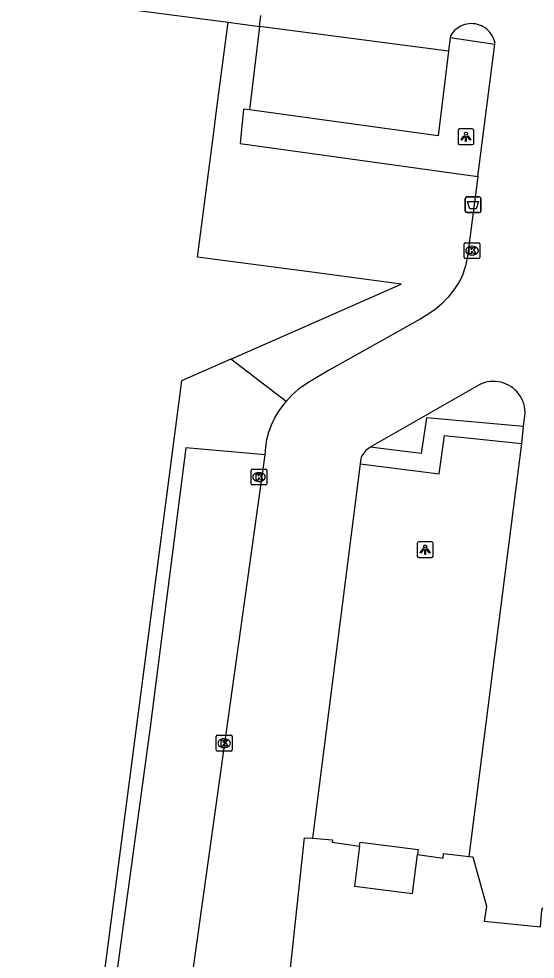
# Model space of a CAD drawing. Extents: x 162186 to 163152, y 385513 to 386513.
# Drawn here: x 162480.9 to 162513.7, y 386358 to 386417.7 of the extents above; entities that cross this region are included whole.
import ezdxf

# ---------------------------------------------------------------- set-up
doc = ezdxf.new("R2010")
doc.units = 0
for name, color, linetype in [('IMGEO_Afvalbak', 7, 'Continuous'), ('IMGEO_Haag', 7, 'Continuous'), ('IMGEO_Kolk', 7, 'Continuous'), ('IMGEO_Lichtpunt', 7, 'Continuous'), ('IMGEO_Pand', 7, 'Continuous'), ('IMGEO_Parkeervlak_open', 7, 'Continuous'), ('IMGEO_Rijbaan_lokaal_open', 7, 'Continuous'), ('IMGEO_Voetpad_open', 7, 'Continuous')]:
    doc.layers.add(name, color=color, linetype=linetype)

msp = doc.modelspace()

# ---------------------------------------------------------------- linework, layer by layer
at = {"layer": 'IMGEO_Afvalbak'}
for p, q in [((162509.255, 386405.506), (162509.255, 386406.306)), ((162509.255, 386406.306), (162509.255, 386405.506)), ((162509.355, 386406.406), (162510.145, 386406.406)), ((162510.145, 386406.406), (162509.355, 386406.406)), ((162510.245, 386406.306), (162510.245, 386405.506)), ((162510.245, 386405.506), (162510.245, 386406.306)), ((162510.145, 386405.406), (162509.355, 386405.406)), ((162509.355, 386405.406), (162510.145, 386405.406))]:
    msp.add_line(p, q, dxfattribs=at)
msp.add_lwpolyline([(162509.398, 386406.12), (162510.102, 386406.12), (162509.953, 386405.65), (162509.547, 386405.65), (162509.398, 386406.12)], dxfattribs=at)
for centre, start, end in [((162509.355, 386406.306), 90, 180), ((162509.355, 386406.306), 90, 180), ((162510.145, 386406.306), 0, 90), ((162510.145, 386406.306), 360, 90), ((162509.355, 386405.506), 180, 270), ((162509.355, 386405.506), 180, 270), ((162510.145, 386405.506), 270, 0), ((162510.145, 386405.506), 270, 0)]:
    msp.add_arc(centre, 0.1, start, end, dxfattribs=at)
at = {"layer": 'IMGEO_Haag'}
for points in [[(162495.566, 386411.925), (162495.17, 386411.979), (162494.972, 386409.789), (162510.051, 386407.7)], [(162512.964, 386391.832), (162506.792, 386392.394), (162506.459, 386390.125), (162503.221, 386390.512)]]:
    msp.add_lwpolyline(points, dxfattribs=at)
at = {"layer": 'IMGEO_Kolk'}
for p, q in [((162509.189, 386402.566), (162509.189, 386403.418)), ((162509.264, 386403.492), (162510.116, 386403.492)), ((162509.677, 386403.272), (162509.702, 386403.272)), ((162510.19, 386403.418), (162510.19, 386402.566)), ((162510.116, 386402.492), (162509.264, 386402.492)), ((162509.7, 386402.712), (162509.675, 386402.712)), ((162495.66, 386388.198), (162495.66, 386389.05)), ((162495.735, 386389.124), (162496.587, 386389.124)), ((162496.148, 386388.904), (162496.173, 386388.904)), ((162496.661, 386389.05), (162496.661, 386388.198)), ((162496.587, 386388.124), (162495.735, 386388.124)), ((162496.171, 386388.344), (162496.146, 386388.344)), ((162493.448, 386371.312), (162493.448, 386372.164)), ((162493.523, 386372.238), (162494.375, 386372.238)), ((162493.936, 386372.018), (162493.961, 386372.018)), ((162494.449, 386372.164), (162494.449, 386371.312)), ((162493.959, 386371.458), (162493.934, 386371.458)), ((162494.375, 386371.238), (162493.523, 386371.238))]:
    msp.add_line(p, q, dxfattribs=at)
for points in [[(162509.189, 386402.566), (162509.189, 386403.418)], [(162509.264, 386403.492), (162510.116, 386403.492)], [(162509.51, 386403.192), (162509.633, 386403.192), (162509.633, 386403.041), (162509.763, 386403.192), (162509.927, 386403.192), (162509.781, 386403.041), (162509.934, 386402.792), (162509.782, 386402.792), (162509.697, 386402.956), (162509.633, 386402.889), (162509.633, 386402.792), (162509.51, 386402.792), (162509.51, 386403.192)], [(162510.19, 386403.418), (162510.19, 386402.566)], [(162510.116, 386402.492), (162509.264, 386402.492)], [(162495.66, 386388.198), (162495.66, 386389.05)], [(162495.735, 386389.124), (162496.587, 386389.124)], [(162495.981, 386388.824), (162496.104, 386388.824), (162496.104, 386388.673), (162496.234, 386388.824), (162496.398, 386388.824), (162496.252, 386388.673), (162496.405, 386388.424), (162496.253, 386388.424), (162496.168, 386388.588), (162496.104, 386388.521), (162496.104, 386388.424), (162495.981, 386388.424), (162495.981, 386388.824)], [(162496.661, 386389.05), (162496.661, 386388.198)], [(162496.587, 386388.124), (162495.735, 386388.124)], [(162493.448, 386371.312), (162493.448, 386372.164)], [(162493.523, 386372.238), (162494.375, 386372.238)], [(162494.449, 386372.164), (162494.449, 386371.312)], [(162493.769, 386371.938), (162493.892, 386371.938), (162493.892, 386371.787), (162494.022, 386371.938), (162494.186, 386371.938), (162494.04, 386371.787), (162494.193, 386371.538), (162494.041, 386371.538), (162493.956, 386371.702), (162493.892, 386371.635), (162493.892, 386371.538), (162493.769, 386371.538), (162493.769, 386371.938)], [(162494.375, 386371.238), (162493.523, 386371.238)]]:
    msp.add_lwpolyline(points, dxfattribs=at)
for centre, start, end in [((162509.266, 386403.416), 91.55205, 178.44795), ((162509.266, 386403.416), 91.55205, 178.44795), ((162510.114, 386403.416), 1.55205, 88.44795), ((162510.114, 386403.416), 1.55205, 88.44795), ((162509.266, 386402.568), 181.55205, 268.44795), ((162509.266, 386402.568), 181.55205, 268.44795), ((162510.114, 386402.568), 271.55205, 358.44795), ((162510.114, 386402.568), 271.55205, 358.44795), ((162495.737, 386389.048), 91.55205, 178.44795), ((162495.737, 386389.048), 91.55205, 178.44795), ((162496.585, 386389.048), 1.55205, 88.44795), ((162496.585, 386389.048), 1.55205, 88.44795), ((162495.737, 386388.2), 181.55205, 268.44795), ((162495.737, 386388.2), 181.55205, 268.44795), ((162496.585, 386388.2), 271.55205, 358.44795), ((162496.585, 386388.2), 271.55205, 358.44795), ((162493.525, 386372.162), 91.55205, 178.44795), ((162493.525, 386372.162), 91.55205, 178.44795), ((162494.373, 386372.162), 1.55205, 88.44795), ((162494.373, 386372.162), 1.55205, 88.44795), ((162493.525, 386371.314), 181.55205, 268.44795), ((162493.525, 386371.314), 181.55205, 268.44795), ((162494.373, 386371.314), 271.55205, 358.44795), ((162494.373, 386371.314), 271.55205, 358.44795)]:
    msp.add_arc(centre, 0.0765, start, end, dxfattribs=at)
for centre, major_axis, ratio, start_param, end_param in [((162509.676, 386402.992), (-0.387, 0.002), 0.722429, 4.712389, 7.853982), ((162509.701, 386402.992), (-0.39, 0.002), 0.717154, 1.570796, 4.712389), ((162496.147, 386388.624), (-0.387, 0.002), 0.722429, 4.712389, 7.853982), ((162496.172, 386388.624), (-0.39, 0.002), 0.717154, 1.570796, 4.712389), ((162493.935, 386371.738), (-0.387, 0.002), 0.722429, 4.712389, 7.853982), ((162493.96, 386371.738), (-0.39, 0.002), 0.717154, 1.570796, 4.712389)]:
    msp.add_ellipse(centre, major_axis=major_axis, ratio=ratio, start_param=start_param, end_param=end_param, dxfattribs=at)
at = {"layer": 'IMGEO_Lichtpunt'}
for p, q in [((162508.802, 386410.624), (162508.802, 386409.817)), ((162508.802, 386410.624), (162508.802, 386409.817)), ((162509.704, 386410.719), (162508.896, 386410.719)), ((162509.704, 386410.719), (162508.896, 386410.719)), ((162509.798, 386409.817), (162509.798, 386410.624)), ((162509.798, 386409.817), (162509.798, 386410.624)), ((162508.896, 386409.723), (162509.704, 386409.723)), ((162508.896, 386409.723), (162509.704, 386409.723)), ((162507.116, 386384.514), (162506.308, 386384.514)), ((162507.116, 386384.514), (162506.308, 386384.514)), ((162506.214, 386384.419), (162506.214, 386383.612)), ((162506.214, 386384.419), (162506.214, 386383.612)), ((162507.21, 386383.612), (162507.21, 386384.419)), ((162507.21, 386383.612), (162507.21, 386384.419)), ((162506.308, 386383.518), (162507.116, 386383.518)), ((162506.308, 386383.518), (162507.116, 386383.518))]:
    msp.add_line(p, q, dxfattribs=at)
for points in [[(162509.176, 386410.288), (162509.215, 386410.26), (162509.027, 386409.998), (162508.989, 386410.025), (162509.176, 386410.288)], [(162509.278, 386410.24), (162509.325, 386410.24), (162509.325, 386409.918), (162509.278, 386409.918), (162509.278, 386410.24)], [(162509.388, 386410.26), (162509.426, 386410.287), (162509.613, 386410.025), (162509.574, 386409.997), (162509.388, 386410.26)], [(162506.588, 386384.083), (162506.627, 386384.055), (162506.439, 386383.793), (162506.401, 386383.82), (162506.588, 386384.083)], [(162506.69, 386384.035), (162506.737, 386384.035), (162506.737, 386383.713), (162506.69, 386383.713), (162506.69, 386384.035)], [(162506.8, 386384.055), (162506.838, 386384.082), (162507.025, 386383.82), (162506.986, 386383.792), (162506.8, 386384.055)]]:
    msp.add_lwpolyline(points, dxfattribs=at)
for centre in [(162509.301, 386410.422), (162506.713, 386384.217)]:
    msp.add_circle(centre, 0.0994, dxfattribs=at)
for centre, start, end in [((162508.896, 386410.624), 90, 180), ((162508.896, 386410.624), 90, 180), ((162509.704, 386410.624), 0, 90), ((162509.704, 386410.624), 0, 90), ((162508.896, 386409.817), 180, 270), ((162508.896, 386409.817), 180, 270), ((162509.704, 386409.817), 270, 0), ((162509.704, 386409.817), 270, 360), ((162506.308, 386384.419), 90, 180), ((162506.308, 386384.419), 90, 180), ((162507.116, 386384.419), 0, 90), ((162507.116, 386384.419), 0, 90), ((162506.308, 386383.612), 180, 270), ((162506.308, 386383.612), 180, 270), ((162507.116, 386383.612), 270, 0), ((162507.116, 386383.612), 270, 360)]:
    msp.add_arc(centre, 0.0946, start, end, dxfattribs=at)
at = {"layer": 'IMGEO_Pand'}
for points in [[(162482.838, 386330.421), (162460.442, 386380.965), (162459.91, 386382.166), (162446.714, 386376.386), (162450.64, 386407.373), (162448.635, 386407.587), (162441.174, 386424.4), (162494.196, 386417.488)], [(162494.373, 386396.108), (162500, 386398.59), (162505.186, 386400.877), (162500, 386401.564), (162492.261, 386402.59), (162493.227, 386410.031), (162493.51, 386412.206), (162494.196, 386417.488)], [(162494.373, 386396.108), (162491.232, 386394.723), (162482.838, 386330.421)], [(162502.553, 386365.195), (162502.587, 386365.463), (162506.275, 386364.992), (162506.233, 386364.667)], [(162502.553, 386365.195), (162502.232, 386362.658), (162505.917, 386362.192), (162506.233, 386364.667)]]:
    msp.add_lwpolyline(points, dxfattribs=at)
at = {"layer": 'IMGEO_Parkeervlak_open'}
for points in [[(162496.197, 386417.227), (162495.566, 386411.925)], [(162508.199, 386415.662), (162507.541, 386410.286), (162495.566, 386411.925)], [(162502.576, 386389.47), (162507.595, 386388.833), (162507.946, 386391.261), (162512.846, 386390.763)]]:
    msp.add_lwpolyline(points, dxfattribs=at)
at = {"layer": 'IMGEO_Rijbaan_lokaal_open'}
for points in [[(162496.197, 386417.227), (162496.28, 386417.925)], [(162511.145, 386416.1), (162511.151, 386416.149), (162511.121, 386416.279), (162511.08, 386416.406), (162511.028, 386416.529), (162510.965, 386416.647), (162510.892, 386416.759), (162510.81, 386416.864), (162510.719, 386416.962), (162510.62, 386417.051), (162510.513, 386417.131), (162510.4, 386417.202), (162510.281, 386417.263), (162510.157, 386417.312), (162510.029, 386417.351), (162509.898, 386417.379), (162509.766, 386417.395), (162509.632, 386417.399), (162509.499, 386417.392), (162509.367, 386417.373), (162509.237, 386417.342), (162509.11, 386417.301), (162508.987, 386417.248), (162508.869, 386417.185), (162508.757, 386417.112), (162508.653, 386417.03), (162508.555, 386416.938), (162508.466, 386416.839), (162508.386, 386416.732), (162508.316, 386416.618), (162508.305, 386416.53)], [(162508.199, 386415.662), (162496.197, 386417.227)], [(162508.305, 386416.53), (162508.199, 386415.662)], [(162510.051, 386407.7), (162511.145, 386416.1)], [(162510.051, 386407.7), (162509.393, 386402.653), (162509.266, 386402.03), (162509.069, 386401.377), (162508.853, 386400.977), (162508.54, 386400.499), (162508.183, 386400.052), (162507.787, 386399.64), (162507.354, 386399.267), (162506.889, 386398.935), (162506.395, 386398.648), (162500.573, 386395.387), (162499.37, 386394.661), (162498.689, 386394.223), (162498.233, 386393.803), (162497.882, 386393.429)], [(162512.964, 386391.832), (162513.06, 386392.704), (162513.047, 386392.936), (162513.018, 386393.107), (162512.975, 386393.275), (162512.917, 386393.438), (162512.846, 386393.596), (162512.761, 386393.747), (162512.664, 386393.891), (162512.554, 386394.025), (162512.433, 386394.149), (162512.302, 386394.263), (162512.162, 386394.365), (162512.014, 386394.454), (162511.858, 386394.531), (162511.697, 386394.593), (162511.53, 386394.642), (162511.36, 386394.676), (162511.188, 386394.695), (162511.015, 386394.7), (162510.842, 386394.689), (162510.67, 386394.664), (162510.502, 386394.624), (162510.337, 386394.569), (162510.178, 386394.501), (162510.025, 386394.419), (162503.221, 386390.512)], [(162496.554, 386390.038), (162496.587, 386390.526), (162496.666, 386391.008), (162496.789, 386391.482), (162496.956, 386391.941), (162497.166, 386392.384), (162497.415, 386392.804), (162497.882, 386393.429)], [(162512.846, 386390.763), (162512.964, 386391.832)], [(162503.221, 386390.512), (162503.201, 386390.5), (162503.111, 386390.443), (162503.026, 386390.379), (162502.947, 386390.307), (162502.874, 386390.229), (162502.808, 386390.145), (162502.75, 386390.056), (162502.699, 386389.962), (162502.657, 386389.865), (162502.623, 386389.763), (162502.598, 386389.66), (162502.576, 386389.47)], [(162509.508, 386364.554), (162512.846, 386390.763)], [(162487.44, 386324.827), (162496.554, 386390.038)], [(162502.576, 386389.47), (162499.554, 386365.701)], [(162508.344, 386352.173), (162506.946, 386352.342), (162507.029, 386353.145), (162499.069, 386354.099), (162498.978, 386353.173), (162497.709, 386353.307), (162499.047, 386365.739), (162499.554, 386365.701)], [(162509.508, 386364.554), (162509.738, 386364.53), (162510.606, 386361.402), (162510.466, 386360.448), (162514.027, 386360.085), (162514.116, 386361.156), (162515.95, 386363.69), (162516.532, 386363.632)]]:
    msp.add_lwpolyline(points, dxfattribs=at)
at = {"layer": 'IMGEO_Voetpad_open'}
for points in [[(162494.196, 386417.488), (162496.197, 386417.227)], [(162508.305, 386416.53), (162511.145, 386416.1)], [(162497.882, 386393.429), (162494.373, 386396.108)], [(162496.554, 386390.038), (162491.507, 386390.482), (162489.247, 386372.753), (162483.473, 386330.344)], [(162499.554, 386365.701), (162500.823, 386365.606), (162500.802, 386365.446), (162502.553, 386365.195)], [(162506.233, 386364.667), (162507.846, 386364.436), (162507.877, 386364.727), (162509.508, 386364.554)]]:
    msp.add_lwpolyline(points, dxfattribs=at)

doc.saveas('drawing.dxf')
